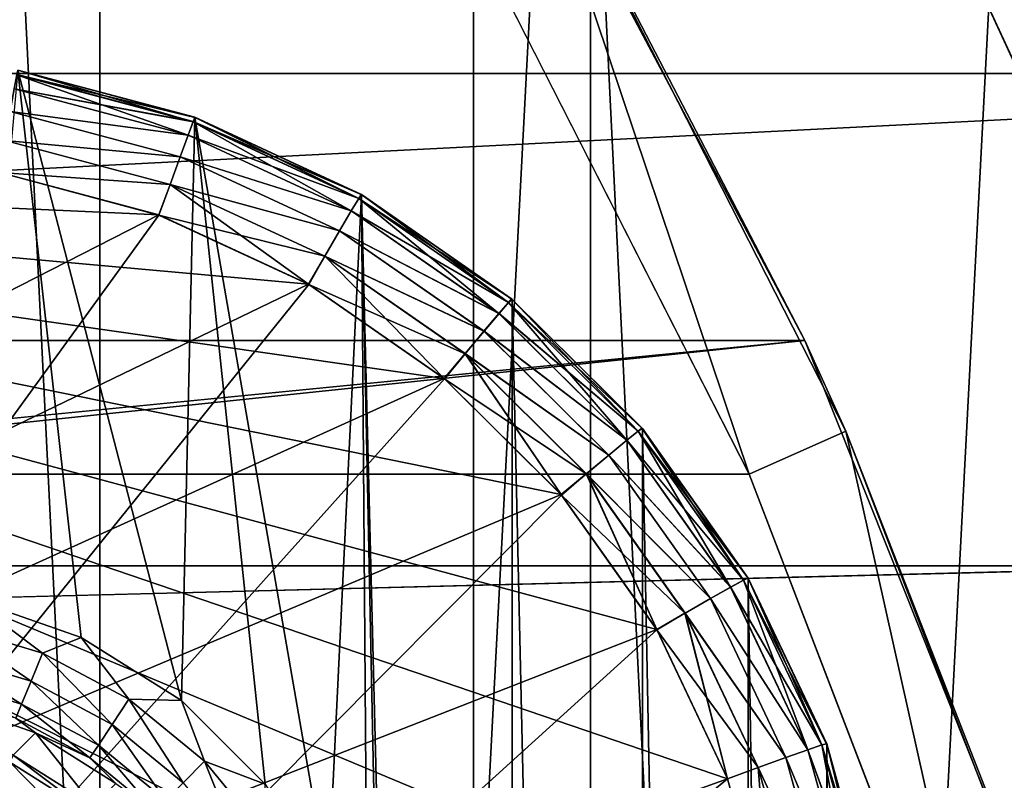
# Model space of a CAD drawing. Header units: millimetres. Extents: x -40 to 40, y -40 to 40.
# Tile 332 of 341: x 25.8 to 30.4, y 11.6 to 15.2. Entities that reach past the tile are written whole.
import ezdxf

# ---------------------------------------------------------------- set-up
doc = ezdxf.new("R2010")
doc.units = ezdxf.units.MM
doc.header["$LTSCALE"] = 26.699852
for name, color, linetype in [('1', 7, 'CONTINUOUS'), ('104', 7, 'CONTINUOUS'), ('107', 7, 'CONTINUOUS'), ('108', 7, 'CONTINUOUS'), ('109', 7, 'CONTINUOUS'), ('139', 7, 'CONTINUOUS'), ('14', 7, 'CONTINUOUS'), ('16', 7, 'CONTINUOUS'), ('17', 7, 'CONTINUOUS'), ('430', 7, 'CONTINUOUS'), ('432', 7, 'CONTINUOUS'), ('433', 7, 'CONTINUOUS'), ('434', 7, 'CONTINUOUS'), ('440', 7, 'CONTINUOUS'), ('441', 7, 'CONTINUOUS'), ('447', 7, 'CONTINUOUS'), ('451', 7, 'CONTINUOUS'), ('48', 7, 'CONTINUOUS'), ('60', 7, 'CONTINUOUS'), ('844', 7, 'CONTINUOUS'), ('856', 7, 'CONTINUOUS'), ('857', 7, 'CONTINUOUS')]:
    doc.layers.add(name, color=color, linetype=linetype)

msp = doc.modelspace()

# ---------------------------------------------------------------- linework, layer by layer
at = {"layer": '1', "linetype": 'Continuous'}
for points in [[(27.9309, 27.9306), (25.0582, 30.5342), (27.9306, -27.9309), (27.9309, 27.9306)], [(27.9306, -27.9309), (25.0582, 30.5342), (25.0583, -30.5341), (27.9306, -27.9309)], [(30.5342, -25.0582), (27.9309, 27.9306), (27.9306, -27.9309), (30.5342, -25.0582)], [(30.5341, 25.0583), (27.9309, 27.9306), (30.5342, -25.0582), (30.5341, 25.0583)]]:
    msp.add_3dface(points, dxfattribs=at)
at = {"layer": '104', "linetype": 'Continuous'}
for points in [[(27.713, 15.9997, -730), (-29.2335, 13.0155, -730), (29.2331, 13.0163, -730), (27.713, 15.9997, -730)], [(-27.713, 15.9996, -730), (-29.2335, 13.0155, -730), (27.713, 15.9997, -730), (-27.713, 15.9996, -730)], [(-29.2335, 13.0155, -730), (-30.4337, 9.8888, -730), (30.4335, 9.8895, -730), (-29.2335, 13.0155, -730)], [(29.2331, 13.0163, -730), (-29.2335, 13.0155, -730), (30.4335, 9.8895, -730), (29.2331, 13.0163, -730)]]:
    msp.add_3dface(points, dxfattribs=at)
at = {"layer": '107', "linetype": 'Continuous'}
for points in [[(29.4959, 13.647, -733), (27.8474, 16.7562, -733), (28.1458, 16.25, -730.5), (29.4959, 13.647, -733)], [(29.6902, 13.2189, -730.5), (29.4959, 13.647, -733), (28.1458, 16.25, -730.5), (29.6902, 13.2189, -730.5)], [(30.7984, 10.3781, -733), (29.4959, 13.647, -733), (29.6902, 13.2189, -730.5), (30.7984, 10.3781, -733)], [(30.9093, 10.0431, -730.5), (30.7984, 10.3781, -733), (29.6902, 13.2189, -730.5), (30.9093, 10.0431, -730.5)]]:
    msp.add_3dface(points, dxfattribs=at)
at = {"layer": '108', "linetype": 'Continuous'}
for points in [[(27.713, 15.9997, -730), (29.2331, 13.0163, -730), (28.1458, 16.25, -730.5), (27.713, 15.9997, -730)], [(29.2331, 13.0163, -730), (29.6902, 13.2189, -730.5), (28.1458, 16.25, -730.5), (29.2331, 13.0163, -730)], [(29.2331, 13.0163, -730), (30.4335, 9.8895, -730), (29.6902, 13.2189, -730.5), (29.2331, 13.0163, -730)], [(30.4335, 9.8895, -730), (30.9093, 10.0431, -730.5), (29.6902, 13.2189, -730.5), (30.4335, 9.8895, -730)]]:
    msp.add_3dface(points, dxfattribs=at)
at = {"layer": '109', "linetype": 'Continuous'}
for points in [[(-29.4957, 13.6475, -733), (-27.8471, 16.7568, -733), (27.8474, 16.7562, -733), (-29.4957, 13.6475, -733)], [(-29.4957, 13.6475, -733), (27.8474, 16.7562, -733), (29.4959, 13.647, -733), (-29.4957, 13.6475, -733)], [(-29.4957, 13.6475, -733), (29.4959, 13.647, -733), (-0.9862, 10.6545, -733), (-29.4957, 13.6475, -733)], [(-0.9862, 10.6545, -733), (29.4959, 13.647, -733), (0.9877, 10.6543, -733), (-0.9862, 10.6545, -733)], [(29.4959, 13.647, -733), (30.7984, 10.3781, -733), (0.9877, 10.6543, -733), (29.4959, 13.647, -733)]]:
    msp.add_3dface(points, dxfattribs=at)
at = {"layer": '139', "linetype": 'Continuous'}
for points in [[(26.0764, 12.2438, -733), (25.776, 14.9249, -733), (25.548, 12.4287, -733), (26.0764, 12.2438, -733)], [(26.6136, 14.7017, -733), (25.776, 14.9249, -733), (26.5498, 11.9464, -733), (26.6136, 14.7017, -733)], [(26.5498, 11.9464, -733), (25.776, 14.9249, -733), (26.0764, 12.2438, -733), (26.5498, 11.9464, -733)], [(26.9459, 11.5505, -733), (26.6136, 14.7017, -733), (26.5498, 11.9464, -733), (26.9459, 11.5505, -733)], [(27.2438, 11.0764, -733), (26.6136, 14.7017, -733), (26.9459, 11.5505, -733), (27.2438, 11.0764, -733)], [(27.4011, 14.3367, -733), (26.6136, 14.7017, -733), (27.2438, 11.0764, -733), (27.4011, 14.3367, -733)], [(27.4287, 10.5481, -733), (27.4011, 14.3367, -733), (27.2438, 11.0764, -733), (27.4287, 10.5481, -733)], [(28.113, 13.8415, -733), (27.4011, 14.3367, -733), (28.1104, -13.8437, -733), (28.113, 13.8415, -733)], [(28.1104, -13.8437, -733), (27.4011, 14.3367, -733), (27.4913, 9.9917, -733), (28.1104, -13.8437, -733)], [(27.4913, 9.9917, -733), (27.4011, 14.3367, -733), (27.4287, 10.5481, -733), (27.4913, 9.9917, -733)], [(28.726, -13.2338, -733), (28.113, 13.8415, -733), (28.1104, -13.8437, -733), (28.726, -13.2338, -733)], [(28.7282, 13.2313, -733), (28.113, 13.8415, -733), (28.726, -13.2338, -733), (28.7282, 13.2313, -733)], [(29.2274, -12.5263, -733), (28.7282, 13.2313, -733), (28.726, -13.2338, -733), (29.2274, -12.5263, -733)], [(29.2287, 12.5241, -733), (28.7282, 13.2313, -733), (29.2274, -12.5263, -733), (29.2287, 12.5241, -733)], [(29.5992, -11.742, -733), (29.2287, 12.5241, -733), (29.2274, -12.5263, -733), (29.5992, -11.742, -733)], [(29.5997, 11.7409, -733), (29.2287, 12.5241, -733), (29.5992, -11.742, -733), (29.5997, 11.7409, -733)], [(29.8297, -10.9064, -733), (29.5997, 11.7409, -733), (29.5992, -11.742, -733), (29.8297, -10.9064, -733)], [(29.8297, 10.9064, -733), (29.5997, 11.7409, -733), (29.8297, -10.9064, -733), (29.8297, 10.9064, -733)]]:
    msp.add_3dface(points, dxfattribs=at)
at = {"layer": '14', "linetype": 'Continuous'}
msp.add_3dface([(30.0399, 15.925, -6.5), (30.7448, 17.7485, -6.5), (31.5856, 12.5838, -6.5), (30.0399, 15.925, -6.5)], dxfattribs=at)
at = {"layer": '16', "linetype": 'Continuous'}
for points in [[(-31.5856, 12.5838, -3.5), (-30.0399, 15.925, -3.5), (30.0402, 15.9243, -3.5), (-31.5856, 12.5838, -3.5)], [(31.5859, 12.5831, -3.5), (-31.5856, 12.5838, -3.5), (30.0402, 15.9243, -3.5), (31.5859, 12.5831, -3.5)], [(-31.5856, 12.5838, -3.5), (31.5859, 12.5831, -3.5), (5, 11.9103, -3.5), (-31.5856, 12.5838, -3.5)], [(31.5859, 12.5831, -3.5), (32.7611, 9.0945, -3.5), (5, 11.9103, -3.5), (31.5859, 12.5831, -3.5)], [(5, 11.9103, -3.5), (32.7611, 9.0945, -3.5), (5.7778, 11.8158, -3.5), (5, 11.9103, -3.5)], [(5.7778, 11.8158, -3.5), (32.7611, 9.0945, -3.5), (6.5105, 11.5379, -3.5), (5.7778, 11.8158, -3.5)]]:
    msp.add_3dface(points, dxfattribs=at)
at = {"layer": '17', "linetype": 'Continuous'}
for points in [[(30.0399, 15.925, -6.5), (31.5856, 12.5838, -6.5), (30.0402, 15.9243, -3.5), (30.0399, 15.925, -6.5)], [(31.5856, 12.5838, -6.5), (31.5859, 12.5831, -3.5), (30.0402, 15.9243, -3.5), (31.5856, 12.5838, -6.5)]]:
    msp.add_3dface(points, dxfattribs=at)
at = {"layer": '430', "linetype": 'Continuous'}
for points in [[(26.4426, 14.2406, -823.7514), (2.4565, 1.9913, -823.9652), (25.6898, 14.4411, -823.7479), (26.4426, 14.2406, -823.7514)], [(27.1505, 13.9127, -823.7572), (2.4565, 1.9913, -823.9652), (26.4426, 14.2406, -823.7514), (27.1505, 13.9127, -823.7572)], [(27.7908, 13.4678, -823.7649), (2.4565, 1.9913, -823.9652), (27.1505, 13.9127, -823.7572), (27.7908, 13.4678, -823.7649)], [(28.3448, 12.919, -823.7745), (2.4565, 1.9913, -823.9652), (27.7908, 13.4678, -823.7649), (28.3448, 12.919, -823.7745)], [(28.796, 12.2822, -823.7856), (2.4565, 1.9913, -823.9652), (28.3448, 12.919, -823.7745), (28.796, 12.2822, -823.7856)], [(29.1307, 11.5765, -823.7979), (2.4565, 1.9913, -823.9652), (28.796, 12.2822, -823.7856), (29.1307, 11.5765, -823.7979)], [(29.338, 10.8245, -823.8111), (2.4565, 1.9913, -823.9652), (29.1307, 11.5765, -823.7979), (29.338, 10.8245, -823.8111)]]:
    msp.add_3dface(points, dxfattribs=at)
at = {"layer": '432', "linetype": 'Continuous'}
for points in [[(26.6053, 14.6814, -823.3978), (25.7596, 14.836, -823.5347), (25.7719, 14.9035, -823.3939), (26.6053, 14.6814, -823.3978)], [(26.6135, 14.7018, -823.2515), (25.7719, 14.9035, -823.3939), (25.7758, 14.9249, -823.248), (26.6135, 14.7018, -823.2515)], [(26.6053, 14.6814, -823.3978), (25.7719, 14.9035, -823.3939), (26.6135, 14.7018, -823.2515), (26.6053, 14.6814, -823.3978)], [(26.5812, 14.6171, -823.5385), (25.7405, 14.729, -823.6473), (25.7596, 14.836, -823.5347), (26.5812, 14.6171, -823.5385)], [(26.5812, 14.6171, -823.5385), (25.7596, 14.836, -823.5347), (26.6053, 14.6814, -823.3978), (26.5812, 14.6171, -823.5385)], [(26.5435, 14.515, -823.6511), (25.7164, 14.5928, -823.7208), (25.7405, 14.729, -823.6473), (26.5435, 14.515, -823.6511)], [(26.5435, 14.515, -823.6511), (25.7405, 14.729, -823.6473), (26.5812, 14.6171, -823.5385), (26.5435, 14.515, -823.6511)], [(27.3879, 14.3188, -823.4041), (26.5812, 14.6171, -823.5385), (26.6053, 14.6814, -823.3978), (27.3879, 14.3188, -823.4041)], [(27.4009, 14.3368, -823.2572), (26.6053, 14.6814, -823.3978), (26.6135, 14.7018, -823.2515), (27.4009, 14.3368, -823.2572)], [(27.3879, 14.3188, -823.4041), (26.6053, 14.6814, -823.3978), (27.4009, 14.3368, -823.2572), (27.3879, 14.3188, -823.4041)], [(27.3526, 14.2597, -823.5447), (26.5435, 14.515, -823.6511), (26.5812, 14.6171, -823.5385), (27.3526, 14.2597, -823.5447)], [(27.3526, 14.2597, -823.5447), (26.5812, 14.6171, -823.5385), (27.3879, 14.3188, -823.4041), (27.3526, 14.2597, -823.5447)], [(26.4961, 14.3851, -823.7244), (25.6898, 14.4411, -823.7479), (25.7164, 14.5928, -823.7208), (26.4961, 14.3851, -823.7244)], [(26.4961, 14.3851, -823.7244), (25.7164, 14.5928, -823.7208), (26.5435, 14.515, -823.6511), (26.4961, 14.3851, -823.7244)], [(27.2976, 14.1656, -823.6572), (26.4961, 14.3851, -823.7244), (26.5435, 14.515, -823.6511), (27.2976, 14.1656, -823.6572)], [(27.2976, 14.1656, -823.6572), (26.5435, 14.515, -823.6511), (27.3526, 14.2597, -823.5447), (27.2976, 14.1656, -823.6572)], [(26.4426, 14.2406, -823.7514), (25.6898, 14.4411, -823.7479), (26.4961, 14.3851, -823.7244), (26.4426, 14.2406, -823.7514)], [(27.1505, 13.9127, -823.7572), (26.4426, 14.2406, -823.7514), (26.4961, 14.3851, -823.7244), (27.1505, 13.9127, -823.7572)], [(27.2282, 14.0458, -823.7304), (27.1505, 13.9127, -823.7572), (26.4961, 14.3851, -823.7244), (27.2282, 14.0458, -823.7304)], [(27.2282, 14.0458, -823.7304), (26.4961, 14.3851, -823.7244), (27.2976, 14.1656, -823.6572), (27.2282, 14.0458, -823.7304)], [(28.0962, 13.8265, -823.4127), (27.3879, 14.3188, -823.4041), (27.4009, 14.3368, -823.2572), (28.0962, 13.8265, -823.4127)], [(28.1128, 13.8417, -823.265), (28.0962, 13.8265, -823.4127), (27.4009, 14.3368, -823.2572), (28.1128, 13.8417, -823.265)], [(28.0962, 13.8265, -823.4127), (27.3526, 14.2597, -823.5447), (27.3879, 14.3188, -823.4041), (28.0962, 13.8265, -823.4127)], [(28.0507, 13.7744, -823.5532), (27.2976, 14.1656, -823.6572), (27.3526, 14.2597, -823.5447), (28.0507, 13.7744, -823.5532)], [(28.0507, 13.7744, -823.5532), (27.3526, 14.2597, -823.5447), (28.0962, 13.8265, -823.4127), (28.0507, 13.7744, -823.5532)], [(27.9799, 13.6912, -823.6654), (27.2282, 14.0458, -823.7304), (27.2976, 14.1656, -823.6572), (27.9799, 13.6912, -823.6654)], [(27.9799, 13.6912, -823.6654), (27.2976, 14.1656, -823.6572), (28.0507, 13.7744, -823.5532), (27.9799, 13.6912, -823.6654)], [(27.7908, 13.4678, -823.7649), (27.1505, 13.9127, -823.7572), (27.2282, 14.0458, -823.7304), (27.7908, 13.4678, -823.7649)], [(27.8907, 13.5853, -823.7384), (27.7908, 13.4678, -823.7649), (27.2282, 14.0458, -823.7304), (27.8907, 13.5853, -823.7384)], [(27.8907, 13.5853, -823.7384), (27.2282, 14.0458, -823.7304), (27.9799, 13.6912, -823.6654), (27.8907, 13.5853, -823.7384)], [(28.7087, 13.2192, -823.4233), (28.0507, 13.7744, -823.5532), (28.0962, 13.8265, -823.4127), (28.7087, 13.2192, -823.4233)], [(28.7087, 13.2192, -823.4233), (28.0962, 13.8265, -823.4127), (28.1128, 13.8417, -823.265), (28.7087, 13.2192, -823.4233)], [(28.7281, 13.2314, -823.2746), (28.7087, 13.2192, -823.4233), (28.1128, 13.8417, -823.265), (28.7281, 13.2314, -823.2746)], [(28.6545, 13.1758, -823.5637), (27.9799, 13.6912, -823.6654), (28.0507, 13.7744, -823.5532), (28.6545, 13.1758, -823.5637)], [(28.6545, 13.1758, -823.5637), (28.0507, 13.7744, -823.5532), (28.7087, 13.2192, -823.4233), (28.6545, 13.1758, -823.5637)], [(28.5701, 13.1062, -823.6756), (27.8907, 13.5853, -823.7384), (27.9799, 13.6912, -823.6654), (28.5701, 13.1062, -823.6756)], [(28.5701, 13.1062, -823.6756), (27.9799, 13.6912, -823.6654), (28.6545, 13.1758, -823.5637), (28.5701, 13.1062, -823.6756)], [(28.3448, 12.919, -823.7745), (27.7908, 13.4678, -823.7649), (27.8907, 13.5853, -823.7384), (28.3448, 12.919, -823.7745)], [(28.4637, 13.0173, -823.7483), (28.3448, 12.919, -823.7745), (27.8907, 13.5853, -823.7384), (28.4637, 13.0173, -823.7483)], [(28.4637, 13.0173, -823.7483), (27.8907, 13.5853, -823.7384), (28.5701, 13.1062, -823.6756), (28.4637, 13.0173, -823.7483)], [(29.2071, 12.5154, -823.4356), (28.6545, 13.1758, -823.5637), (28.7087, 13.2192, -823.4233), (29.2071, 12.5154, -823.4356)], [(29.2071, 12.5154, -823.4356), (28.7087, 13.2192, -823.4233), (28.7281, 13.2314, -823.2746), (29.2071, 12.5154, -823.4356)], [(29.2286, 12.5242, -823.2857), (29.2071, 12.5154, -823.4356), (28.7281, 13.2314, -823.2746), (29.2286, 12.5242, -823.2857)], [(29.1459, 12.482, -823.5758), (28.5701, 13.1062, -823.6756), (28.6545, 13.1758, -823.5637), (29.1459, 12.482, -823.5758)], [(29.1459, 12.482, -823.5758), (28.6545, 13.1758, -823.5637), (29.2071, 12.5154, -823.4356), (29.1459, 12.482, -823.5758)], [(29.0504, 12.428, -823.6875), (28.4637, 13.0173, -823.7483), (28.5701, 13.1062, -823.6756), (29.0504, 12.428, -823.6875)], [(29.0504, 12.428, -823.6875), (28.5701, 13.1062, -823.6756), (29.1459, 12.482, -823.5758), (29.0504, 12.428, -823.6875)], [(28.796, 12.2822, -823.7856), (28.3448, 12.919, -823.7745), (28.4637, 13.0173, -823.7483), (28.796, 12.2822, -823.7856)], [(28.93, 12.3588, -823.7598), (28.796, 12.2822, -823.7856), (28.4637, 13.0173, -823.7483), (28.93, 12.3588, -823.7598)], [(28.93, 12.3588, -823.7598), (28.4637, 13.0173, -823.7483), (29.0504, 12.428, -823.6875), (28.93, 12.3588, -823.7598)], [(29.5765, 11.736, -823.4492), (29.2071, 12.5154, -823.4356), (29.2286, 12.5242, -823.2857), (29.5765, 11.736, -823.4492)], [(29.5997, 11.7409, -823.298), (29.5765, 11.736, -823.4492), (29.2286, 12.5242, -823.2857), (29.5997, 11.7409, -823.298)], [(29.51, 11.7138, -823.5892), (29.0504, 12.428, -823.6875), (29.1459, 12.482, -823.5758), (29.51, 11.7138, -823.5892)], [(29.5765, 11.736, -823.4492), (29.1459, 12.482, -823.5758), (29.2071, 12.5154, -823.4356), (29.5765, 11.736, -823.4492)], [(29.51, 11.7138, -823.5892), (29.1459, 12.482, -823.5758), (29.5765, 11.736, -823.4492), (29.51, 11.7138, -823.5892)], [(29.4063, 11.6771, -823.7006), (28.93, 12.3588, -823.7598), (29.0504, 12.428, -823.6875), (29.4063, 11.6771, -823.7006)], [(29.4063, 11.6771, -823.7006), (29.0504, 12.428, -823.6875), (29.51, 11.7138, -823.5892), (29.4063, 11.6771, -823.7006)], [(29.1307, 11.5765, -823.7979), (28.796, 12.2822, -823.7856), (28.93, 12.3588, -823.7598), (29.1307, 11.5765, -823.7979)], [(29.2755, 11.6298, -823.7725), (28.93, 12.3588, -823.7598), (29.4063, 11.6771, -823.7006), (29.2755, 11.6298, -823.7725)], [(29.2755, 11.6298, -823.7725), (29.1307, 11.5765, -823.7979), (28.93, 12.3588, -823.7598), (29.2755, 11.6298, -823.7725)], [(29.8058, 10.9046, -823.4637), (29.51, 11.7138, -823.5892), (29.5765, 11.736, -823.4492), (29.8058, 10.9046, -823.4637)], [(29.8058, 10.9046, -823.4637), (29.5765, 11.736, -823.4492), (29.5997, 11.7409, -823.298), (29.8058, 10.9046, -823.4637)], [(29.8297, 10.9063, -823.3111), (29.8058, 10.9046, -823.4637), (29.5997, 11.7409, -823.298), (29.8297, 10.9063, -823.3111)], [(29.736, 10.8942, -823.6035), (29.4063, 11.6771, -823.7006), (29.51, 11.7138, -823.5892), (29.736, 10.8942, -823.6035)], [(29.736, 10.8942, -823.6035), (29.51, 11.7138, -823.5892), (29.8058, 10.9046, -823.4637), (29.736, 10.8942, -823.6035)], [(29.6271, 10.8761, -823.7146), (29.2755, 11.6298, -823.7725), (29.4063, 11.6771, -823.7006), (29.6271, 10.8761, -823.7146)], [(29.6271, 10.8761, -823.7146), (29.4063, 11.6771, -823.7006), (29.736, 10.8942, -823.6035), (29.6271, 10.8761, -823.7146)], [(29.338, 10.8245, -823.8111), (29.1307, 11.5765, -823.7979), (29.2755, 11.6298, -823.7725), (29.338, 10.8245, -823.8111)], [(29.4899, 10.852, -823.7861), (29.2755, 11.6298, -823.7725), (29.6271, 10.8761, -823.7146), (29.4899, 10.852, -823.7861)], [(29.4899, 10.852, -823.7861), (29.338, 10.8245, -823.8111), (29.2755, 11.6298, -823.7725), (29.4899, 10.852, -823.7861)]]:
    msp.add_3dface(points, dxfattribs=at)
at = {"layer": '433', "linetype": 'Continuous'}
for points in [[(26.6135, 14.7018, -823.2515), (25.7758, 14.9249, -823.248), (25.7762, 14.9248, -821.752), (26.6135, 14.7018, -823.2515)], [(26.6139, 14.7016, -821.7485), (26.6135, 14.7018, -823.2515), (25.7762, 14.9248, -821.752), (26.6139, 14.7016, -821.7485)], [(27.4009, 14.3368, -823.2572), (26.6135, 14.7018, -823.2515), (27.4002, 14.3372, -821.7428), (27.4009, 14.3368, -823.2572)], [(27.4002, 14.3372, -821.7428), (26.6135, 14.7018, -823.2515), (26.6139, 14.7016, -821.7485), (27.4002, 14.3372, -821.7428)], [(28.1119, 13.8424, -821.735), (27.4009, 14.3368, -823.2572), (27.4002, 14.3372, -821.7428), (28.1119, 13.8424, -821.735)], [(28.1128, 13.8417, -823.265), (27.4009, 14.3368, -823.2572), (28.1119, 13.8424, -821.735), (28.1128, 13.8417, -823.265)], [(28.7275, 13.232, -821.7254), (28.1128, 13.8417, -823.265), (28.1119, 13.8424, -821.735), (28.7275, 13.232, -821.7254)], [(28.7281, 13.2314, -823.2746), (28.1128, 13.8417, -823.265), (28.7275, 13.232, -821.7254), (28.7281, 13.2314, -823.2746)], [(29.2284, 12.5246, -821.7143), (28.7281, 13.2314, -823.2746), (28.7275, 13.232, -821.7254), (29.2284, 12.5246, -821.7143)], [(29.2286, 12.5242, -823.2857), (28.7281, 13.2314, -823.2746), (29.2284, 12.5246, -821.7143), (29.2286, 12.5242, -823.2857)], [(29.5996, 11.7412, -821.702), (29.2286, 12.5242, -823.2857), (29.2284, 12.5246, -821.7143), (29.5996, 11.7412, -821.702)], [(29.5997, 11.7409, -823.298), (29.2286, 12.5242, -823.2857), (29.5996, 11.7412, -821.702), (29.5997, 11.7409, -823.298)], [(29.8297, 10.9065, -821.6889), (29.5997, 11.7409, -823.298), (29.5996, 11.7412, -821.702), (29.8297, 10.9065, -821.6889)], [(29.8297, 10.9063, -823.3111), (29.5997, 11.7409, -823.298), (29.8297, 10.9065, -821.6889), (29.8297, 10.9063, -823.3111)]]:
    msp.add_3dface(points, dxfattribs=at)
at = {"layer": '434', "linetype": 'Continuous'}
for points in [[(26.5811, 14.6169, -821.4611), (25.7718, 14.9034, -821.6056), (25.7595, 14.8358, -821.4649), (26.5811, 14.6169, -821.4611)], [(26.6053, 14.6813, -821.6017), (25.7762, 14.9248, -821.752), (25.7718, 14.9034, -821.6056), (26.6053, 14.6813, -821.6017)], [(26.6053, 14.6813, -821.6017), (25.7718, 14.9034, -821.6056), (26.5811, 14.6169, -821.4611), (26.6053, 14.6813, -821.6017)], [(26.6139, 14.7016, -821.7485), (25.7762, 14.9248, -821.752), (26.6053, 14.6813, -821.6017), (26.6139, 14.7016, -821.7485)], [(26.5811, 14.6169, -821.4611), (25.7595, 14.8358, -821.4649), (25.7404, 14.7286, -821.3524), (26.5811, 14.6169, -821.4611)], [(26.5434, 14.5146, -821.3487), (25.7404, 14.7286, -821.3524), (25.7163, 14.5924, -821.279), (26.5434, 14.5146, -821.3487)], [(26.5434, 14.5146, -821.3487), (26.5811, 14.6169, -821.4611), (25.7404, 14.7286, -821.3524), (26.5434, 14.5146, -821.3487)], [(27.3525, 14.2594, -821.4549), (26.6053, 14.6813, -821.6017), (26.5811, 14.6169, -821.4611), (27.3525, 14.2594, -821.4549)], [(27.3879, 14.3187, -821.5954), (26.6139, 14.7016, -821.7485), (26.6053, 14.6813, -821.6017), (27.3879, 14.3187, -821.5954)], [(27.3879, 14.3187, -821.5954), (26.6053, 14.6813, -821.6017), (27.3525, 14.2594, -821.4549), (27.3879, 14.3187, -821.5954)], [(27.4002, 14.3372, -821.7428), (26.6139, 14.7016, -821.7485), (27.3879, 14.3187, -821.5954), (27.4002, 14.3372, -821.7428)], [(27.3525, 14.2594, -821.4549), (26.5811, 14.6169, -821.4611), (26.5434, 14.5146, -821.3487), (27.3525, 14.2594, -821.4549)], [(26.4959, 14.3847, -821.2754), (25.7163, 14.5924, -821.279), (25.6898, 14.4411, -821.2521), (26.4959, 14.3847, -821.2754)], [(26.4959, 14.3847, -821.2754), (26.5434, 14.5146, -821.3487), (25.7163, 14.5924, -821.279), (26.4959, 14.3847, -821.2754)], [(27.2974, 14.1653, -821.3426), (26.5434, 14.5146, -821.3487), (26.4959, 14.3847, -821.2754), (27.2974, 14.1653, -821.3426)], [(27.2974, 14.1653, -821.3426), (27.3525, 14.2594, -821.4549), (26.5434, 14.5146, -821.3487), (27.2974, 14.1653, -821.3426)], [(26.4436, 14.2402, -821.2486), (26.4959, 14.3847, -821.2754), (25.6898, 14.4411, -821.2521), (26.4436, 14.2402, -821.2486)], [(27.2279, 14.0455, -821.2695), (26.4959, 14.3847, -821.2754), (26.4436, 14.2402, -821.2486), (27.2279, 14.0455, -821.2695)], [(27.2279, 14.0455, -821.2695), (27.2974, 14.1653, -821.3426), (26.4959, 14.3847, -821.2754), (27.2279, 14.0455, -821.2695)], [(28.0961, 13.8264, -821.5868), (27.4002, 14.3372, -821.7428), (27.3879, 14.3187, -821.5954), (28.0961, 13.8264, -821.5868)], [(28.1119, 13.8424, -821.735), (27.4002, 14.3372, -821.7428), (28.0961, 13.8264, -821.5868), (28.1119, 13.8424, -821.735)], [(28.0506, 13.7741, -821.4464), (27.3879, 14.3187, -821.5954), (27.3525, 14.2594, -821.4549), (28.0506, 13.7741, -821.4464)], [(28.0961, 13.8264, -821.5868), (27.3879, 14.3187, -821.5954), (28.0506, 13.7741, -821.4464), (28.0961, 13.8264, -821.5868)], [(28.0506, 13.7741, -821.4464), (27.3525, 14.2594, -821.4549), (27.2974, 14.1653, -821.3426), (28.0506, 13.7741, -821.4464)], [(27.1523, 13.9117, -821.2428), (27.2279, 14.0455, -821.2695), (26.4436, 14.2402, -821.2486), (27.1523, 13.9117, -821.2428)], [(27.9797, 13.691, -821.3343), (27.2974, 14.1653, -821.3426), (27.2279, 14.0455, -821.2695), (27.9797, 13.691, -821.3343)], [(27.9797, 13.691, -821.3343), (28.0506, 13.7741, -821.4464), (27.2974, 14.1653, -821.3426), (27.9797, 13.691, -821.3343)], [(27.8904, 13.5849, -821.2615), (27.2279, 14.0455, -821.2695), (27.1523, 13.9117, -821.2428), (27.8904, 13.5849, -821.2615)], [(27.8904, 13.5849, -821.2615), (27.9797, 13.691, -821.3343), (27.2279, 14.0455, -821.2695), (27.8904, 13.5849, -821.2615)], [(27.793, 13.466, -821.2351), (27.8904, 13.5849, -821.2615), (27.1523, 13.9117, -821.2428), (27.793, 13.466, -821.2351)], [(28.6543, 13.1756, -821.436), (28.0961, 13.8264, -821.5868), (28.0506, 13.7741, -821.4464), (28.6543, 13.1756, -821.436)], [(28.7086, 13.2192, -821.5762), (28.1119, 13.8424, -821.735), (28.0961, 13.8264, -821.5868), (28.7086, 13.2192, -821.5762)], [(28.7086, 13.2192, -821.5762), (28.0961, 13.8264, -821.5868), (28.6543, 13.1756, -821.436), (28.7086, 13.2192, -821.5762)], [(28.7275, 13.232, -821.7254), (28.1119, 13.8424, -821.735), (28.7086, 13.2192, -821.5762), (28.7275, 13.232, -821.7254)], [(28.6543, 13.1756, -821.436), (28.0506, 13.7741, -821.4464), (27.9797, 13.691, -821.3343), (28.6543, 13.1756, -821.436)], [(28.5698, 13.1059, -821.3241), (27.9797, 13.691, -821.3343), (27.8904, 13.5849, -821.2615), (28.5698, 13.1059, -821.3241)], [(28.5698, 13.1059, -821.3241), (28.6543, 13.1756, -821.436), (27.9797, 13.691, -821.3343), (28.5698, 13.1059, -821.3241)], [(28.4633, 13.017, -821.2515), (27.8904, 13.5849, -821.2615), (27.793, 13.466, -821.2351), (28.4633, 13.017, -821.2515)], [(28.4633, 13.017, -821.2515), (28.5698, 13.1059, -821.3241), (27.8904, 13.5849, -821.2615), (28.4633, 13.017, -821.2515)], [(28.3466, 12.9168, -821.2255), (28.4633, 13.017, -821.2515), (27.793, 13.466, -821.2351), (28.3466, 12.9168, -821.2255)], [(29.1456, 12.4818, -821.4238), (28.7086, 13.2192, -821.5762), (28.6543, 13.1756, -821.436), (29.1456, 12.4818, -821.4238)], [(29.207, 12.5153, -821.5639), (28.7275, 13.232, -821.7254), (28.7086, 13.2192, -821.5762), (29.207, 12.5153, -821.5639)], [(29.207, 12.5153, -821.5639), (28.7086, 13.2192, -821.5762), (29.1456, 12.4818, -821.4238), (29.207, 12.5153, -821.5639)], [(29.2284, 12.5246, -821.7143), (28.7275, 13.232, -821.7254), (29.207, 12.5153, -821.5639), (29.2284, 12.5246, -821.7143)], [(29.1456, 12.4818, -821.4238), (28.6543, 13.1756, -821.436), (28.5698, 13.1059, -821.3241), (29.1456, 12.4818, -821.4238)], [(29.05, 12.4278, -821.3122), (28.5698, 13.1059, -821.3241), (28.4633, 13.017, -821.2515), (29.05, 12.4278, -821.3122)], [(29.05, 12.4278, -821.3122), (29.1456, 12.4818, -821.4238), (28.5698, 13.1059, -821.3241), (29.05, 12.4278, -821.3122)], [(28.9296, 12.3586, -821.24), (28.4633, 13.017, -821.2515), (28.3466, 12.9168, -821.2255), (28.9296, 12.3586, -821.24)], [(28.9296, 12.3586, -821.24), (29.05, 12.4278, -821.3122), (28.4633, 13.017, -821.2515), (28.9296, 12.3586, -821.24)], [(28.7971, 12.2804, -821.2144), (28.9296, 12.3586, -821.24), (28.3466, 12.9168, -821.2255), (28.7971, 12.2804, -821.2144)], [(29.5764, 11.736, -821.5503), (29.2284, 12.5246, -821.7143), (29.207, 12.5153, -821.5639), (29.5764, 11.736, -821.5503)], [(29.5996, 11.7412, -821.702), (29.2284, 12.5246, -821.7143), (29.5764, 11.736, -821.5503), (29.5996, 11.7412, -821.702)], [(29.5097, 11.7137, -821.4104), (29.1456, 12.4818, -821.4238), (29.05, 12.4278, -821.3122), (29.5097, 11.7137, -821.4104)], [(29.5097, 11.7137, -821.4104), (29.207, 12.5153, -821.5639), (29.1456, 12.4818, -821.4238), (29.5097, 11.7137, -821.4104)], [(29.5764, 11.736, -821.5503), (29.207, 12.5153, -821.5639), (29.5097, 11.7137, -821.4104), (29.5764, 11.736, -821.5503)], [(29.4059, 11.677, -821.2991), (29.05, 12.4278, -821.3122), (28.9296, 12.3586, -821.24), (29.4059, 11.677, -821.2991)], [(29.4059, 11.677, -821.2991), (29.5097, 11.7137, -821.4104), (29.05, 12.4278, -821.3122), (29.4059, 11.677, -821.2991)], [(29.2751, 11.6296, -821.2273), (28.9296, 12.3586, -821.24), (28.7971, 12.2804, -821.2144), (29.2751, 11.6296, -821.2273)], [(29.2751, 11.6296, -821.2273), (29.4059, 11.677, -821.2991), (28.9296, 12.3586, -821.24), (29.2751, 11.6296, -821.2273)], [(29.131, 11.5755, -821.2021), (29.2751, 11.6296, -821.2273), (28.7971, 12.2804, -821.2144), (29.131, 11.5755, -821.2021)], [(29.7357, 10.8941, -821.3961), (29.5764, 11.736, -821.5503), (29.5097, 11.7137, -821.4104), (29.7357, 10.8941, -821.3961)], [(29.8056, 10.9046, -821.5358), (29.5996, 11.7412, -821.702), (29.5764, 11.736, -821.5503), (29.8056, 10.9046, -821.5358)], [(29.8056, 10.9046, -821.5358), (29.5764, 11.736, -821.5503), (29.7357, 10.8941, -821.3961), (29.8056, 10.9046, -821.5358)], [(29.8297, 10.9065, -821.6889), (29.5996, 11.7412, -821.702), (29.8056, 10.9046, -821.5358), (29.8297, 10.9065, -821.6889)], [(29.7357, 10.8941, -821.3961), (29.5097, 11.7137, -821.4104), (29.4059, 11.677, -821.2991), (29.7357, 10.8941, -821.3961)], [(29.6267, 10.876, -821.2851), (29.4059, 11.677, -821.2991), (29.2751, 11.6296, -821.2273), (29.6267, 10.876, -821.2851)], [(29.6267, 10.876, -821.2851), (29.7357, 10.8941, -821.3961), (29.4059, 11.677, -821.2991), (29.6267, 10.876, -821.2851)], [(29.338, 10.8245, -821.1889), (29.2751, 11.6296, -821.2273), (29.131, 11.5755, -821.2021), (29.338, 10.8245, -821.1889)], [(29.4895, 10.8519, -821.2137), (29.2751, 11.6296, -821.2273), (29.338, 10.8245, -821.1889), (29.4895, 10.8519, -821.2137)], [(29.4895, 10.8519, -821.2137), (29.6267, 10.876, -821.2851), (29.2751, 11.6296, -821.2273), (29.4895, 10.8519, -821.2137)]]:
    msp.add_3dface(points, dxfattribs=at)
at = {"layer": '440', "linetype": 'Continuous'}
for points in [[(25.7718, 14.9034, -742.8944), (26.6053, 14.6813, -742.8983), (25.7595, 14.8358, -743.0351), (25.7718, 14.9034, -742.8944)], [(25.7759, 14.9249, -742.748), (26.6125, 14.7021, -742.7515), (25.7718, 14.9034, -742.8944), (25.7759, 14.9249, -742.748)], [(25.7718, 14.9034, -742.8944), (26.6125, 14.7021, -742.7515), (26.6053, 14.6813, -742.8983), (25.7718, 14.9034, -742.8944)], [(25.7595, 14.8358, -743.0351), (26.5811, 14.6169, -743.0389), (25.7404, 14.7286, -743.1476), (25.7595, 14.8358, -743.0351)], [(25.7595, 14.8358, -743.0351), (26.6053, 14.6813, -742.8983), (26.5811, 14.6169, -743.0389), (25.7595, 14.8358, -743.0351)], [(25.7404, 14.7286, -743.1476), (26.5434, 14.5146, -743.1513), (25.7163, 14.5924, -743.221), (25.7404, 14.7286, -743.1476)], [(25.7404, 14.7286, -743.1476), (26.5811, 14.6169, -743.0389), (26.5434, 14.5146, -743.1513), (25.7404, 14.7286, -743.1476)], [(26.6053, 14.6813, -742.8983), (27.3879, 14.3187, -742.9046), (26.5811, 14.6169, -743.0389), (26.6053, 14.6813, -742.8983)], [(26.6125, 14.7021, -742.7515), (27.399, 14.3379, -742.7572), (26.6053, 14.6813, -742.8983), (26.6125, 14.7021, -742.7515)], [(26.6053, 14.6813, -742.8983), (27.399, 14.3379, -742.7572), (27.3879, 14.3187, -742.9046), (26.6053, 14.6813, -742.8983)], [(26.5811, 14.6169, -743.0389), (27.3525, 14.2594, -743.0451), (26.5434, 14.5146, -743.1513), (26.5811, 14.6169, -743.0389)], [(26.5811, 14.6169, -743.0389), (27.3879, 14.3187, -742.9046), (27.3525, 14.2594, -743.0451), (26.5811, 14.6169, -743.0389)], [(25.7163, 14.5924, -743.221), (26.4959, 14.3847, -743.2246), (25.6898, 14.4411, -743.2479), (25.7163, 14.5924, -743.221)], [(25.7163, 14.5924, -743.221), (26.5434, 14.5146, -743.1513), (26.4959, 14.3847, -743.2246), (25.7163, 14.5924, -743.221)], [(26.5434, 14.5146, -743.1513), (27.2974, 14.1653, -743.1574), (26.4959, 14.3847, -743.2246), (26.5434, 14.5146, -743.1513)], [(26.5434, 14.5146, -743.1513), (27.3525, 14.2594, -743.0451), (27.2974, 14.1653, -743.1574), (26.5434, 14.5146, -743.1513)], [(25.6898, 14.4411, -743.2479), (26.4959, 14.3847, -743.2246), (26.4426, 14.2406, -743.2514), (25.6898, 14.4411, -743.2479)], [(26.4426, 14.2406, -743.2514), (26.4959, 14.3847, -743.2246), (27.1505, 13.9127, -743.2572), (26.4426, 14.2406, -743.2514)], [(26.4959, 14.3847, -743.2246), (27.2974, 14.1653, -743.1574), (27.2279, 14.0455, -743.2305), (26.4959, 14.3847, -743.2246)], [(26.4959, 14.3847, -743.2246), (27.2279, 14.0455, -743.2305), (27.1505, 13.9127, -743.2572), (26.4959, 14.3847, -743.2246)], [(27.399, 14.3379, -742.7572), (28.1105, 13.8436, -742.765), (27.3879, 14.3187, -742.9046), (27.399, 14.3379, -742.7572)], [(27.3879, 14.3187, -742.9046), (28.0961, 13.8264, -742.9132), (27.3525, 14.2594, -743.0451), (27.3879, 14.3187, -742.9046)], [(27.3879, 14.3187, -742.9046), (28.1105, 13.8436, -742.765), (28.0961, 13.8264, -742.9132), (27.3879, 14.3187, -742.9046)], [(27.3525, 14.2594, -743.0451), (28.0506, 13.7741, -743.0536), (27.2974, 14.1653, -743.1574), (27.3525, 14.2594, -743.0451)], [(27.3525, 14.2594, -743.0451), (28.0961, 13.8264, -742.9132), (28.0506, 13.7741, -743.0536), (27.3525, 14.2594, -743.0451)], [(27.2974, 14.1653, -743.1574), (27.9797, 13.691, -743.1657), (27.2279, 14.0455, -743.2305), (27.2974, 14.1653, -743.1574)], [(27.2974, 14.1653, -743.1574), (28.0506, 13.7741, -743.0536), (27.9797, 13.691, -743.1657), (27.2974, 14.1653, -743.1574)], [(27.1505, 13.9127, -743.2572), (27.2279, 14.0455, -743.2305), (27.7908, 13.4678, -743.2649), (27.1505, 13.9127, -743.2572)], [(27.2279, 14.0455, -743.2305), (27.9797, 13.691, -743.1657), (27.8904, 13.5849, -743.2385), (27.2279, 14.0455, -743.2305)], [(27.2279, 14.0455, -743.2305), (27.8904, 13.5849, -743.2385), (27.7908, 13.4678, -743.2649), (27.2279, 14.0455, -743.2305)], [(28.0961, 13.8264, -742.9132), (28.7086, 13.2192, -742.9238), (28.0506, 13.7741, -743.0536), (28.0961, 13.8264, -742.9132)], [(28.1105, 13.8436, -742.765), (28.7261, 13.2337, -742.7746), (28.0961, 13.8264, -742.9132), (28.1105, 13.8436, -742.765)], [(28.0961, 13.8264, -742.9132), (28.7261, 13.2337, -742.7746), (28.7086, 13.2192, -742.9238), (28.0961, 13.8264, -742.9132)], [(28.0506, 13.7741, -743.0536), (28.6543, 13.1756, -743.064), (27.9797, 13.691, -743.1657), (28.0506, 13.7741, -743.0536)], [(28.0506, 13.7741, -743.0536), (28.7086, 13.2192, -742.9238), (28.6543, 13.1756, -743.064), (28.0506, 13.7741, -743.0536)], [(27.9797, 13.691, -743.1657), (28.5698, 13.1059, -743.1759), (27.8904, 13.5849, -743.2385), (27.9797, 13.691, -743.1657)], [(27.9797, 13.691, -743.1657), (28.6543, 13.1756, -743.064), (28.5698, 13.1059, -743.1759), (27.9797, 13.691, -743.1657)], [(27.7908, 13.4678, -743.2649), (27.8904, 13.5849, -743.2385), (28.3448, 12.919, -743.2745), (27.7908, 13.4678, -743.2649)], [(27.8904, 13.5849, -743.2385), (28.4633, 13.017, -743.2485), (28.3448, 12.919, -743.2745), (27.8904, 13.5849, -743.2385)], [(27.8904, 13.5849, -743.2385), (28.5698, 13.1059, -743.1759), (28.4633, 13.017, -743.2485), (27.8904, 13.5849, -743.2385)], [(28.7086, 13.2192, -742.9238), (29.207, 12.5153, -742.9361), (28.6543, 13.1756, -743.064), (28.7086, 13.2192, -742.9238)], [(28.7261, 13.2337, -742.7746), (29.2275, 12.5261, -742.7857), (28.7086, 13.2192, -742.9238), (28.7261, 13.2337, -742.7746)], [(28.7086, 13.2192, -742.9238), (29.2275, 12.5261, -742.7857), (29.207, 12.5153, -742.9361), (28.7086, 13.2192, -742.9238)], [(28.6543, 13.1756, -743.064), (29.1456, 12.4818, -743.0762), (28.5698, 13.1059, -743.1759), (28.6543, 13.1756, -743.064)], [(28.6543, 13.1756, -743.064), (29.207, 12.5153, -742.9361), (29.1456, 12.4818, -743.0762), (28.6543, 13.1756, -743.064)], [(28.5698, 13.1059, -743.1759), (29.05, 12.4278, -743.1878), (28.4633, 13.017, -743.2485), (28.5698, 13.1059, -743.1759)], [(28.5698, 13.1059, -743.1759), (29.1456, 12.4818, -743.0762), (29.05, 12.4278, -743.1878), (28.5698, 13.1059, -743.1759)], [(28.3448, 12.919, -743.2745), (28.4633, 13.017, -743.2485), (28.796, 12.2822, -743.2856), (28.3448, 12.919, -743.2745)], [(28.4633, 13.017, -743.2485), (28.9296, 12.3586, -743.26), (28.796, 12.2822, -743.2856), (28.4633, 13.017, -743.2485)], [(28.4633, 13.017, -743.2485), (29.05, 12.4278, -743.1878), (28.9296, 12.3586, -743.26), (28.4633, 13.017, -743.2485)], [(29.2275, 12.5261, -742.7857), (29.5993, 11.7419, -742.798), (29.207, 12.5153, -742.9361), (29.2275, 12.5261, -742.7857)], [(29.1456, 12.4818, -743.0762), (29.5097, 11.7137, -743.0896), (29.05, 12.4278, -743.1878), (29.1456, 12.4818, -743.0762)], [(29.207, 12.5153, -742.9361), (29.5764, 11.736, -742.9497), (29.1456, 12.4818, -743.0762), (29.207, 12.5153, -742.9361)], [(29.1456, 12.4818, -743.0762), (29.5764, 11.736, -742.9497), (29.5097, 11.7137, -743.0896), (29.1456, 12.4818, -743.0762)], [(29.207, 12.5153, -742.9361), (29.5993, 11.7419, -742.798), (29.5764, 11.736, -742.9497), (29.207, 12.5153, -742.9361)], [(29.05, 12.4278, -743.1878), (29.4059, 11.677, -743.2009), (28.9296, 12.3586, -743.26), (29.05, 12.4278, -743.1878)], [(29.05, 12.4278, -743.1878), (29.5097, 11.7137, -743.0896), (29.4059, 11.677, -743.2009), (29.05, 12.4278, -743.1878)], [(28.796, 12.2822, -743.2856), (28.9296, 12.3586, -743.26), (29.1307, 11.5765, -743.2979), (28.796, 12.2822, -743.2856)], [(28.9296, 12.3586, -743.26), (29.2751, 11.6296, -743.2727), (29.1307, 11.5765, -743.2979), (28.9296, 12.3586, -743.26)], [(28.9296, 12.3586, -743.26), (29.4059, 11.677, -743.2009), (29.2751, 11.6296, -743.2727), (28.9296, 12.3586, -743.26)], [(29.5764, 11.736, -742.9497), (29.8056, 10.9046, -742.9642), (29.5097, 11.7137, -743.0896), (29.5764, 11.736, -742.9497)], [(29.5993, 11.7419, -742.798), (29.8297, 10.9063, -742.8111), (29.5764, 11.736, -742.9497), (29.5993, 11.7419, -742.798)], [(29.5764, 11.736, -742.9497), (29.8297, 10.9063, -742.8111), (29.8056, 10.9046, -742.9642), (29.5764, 11.736, -742.9497)], [(29.5097, 11.7137, -743.0896), (29.7357, 10.8941, -743.1039), (29.4059, 11.677, -743.2009), (29.5097, 11.7137, -743.0896)], [(29.5097, 11.7137, -743.0896), (29.8056, 10.9046, -742.9642), (29.7357, 10.8941, -743.1039), (29.5097, 11.7137, -743.0896)], [(29.4059, 11.677, -743.2009), (29.6267, 10.876, -743.2149), (29.2751, 11.6296, -743.2727), (29.4059, 11.677, -743.2009)], [(29.4059, 11.677, -743.2009), (29.7357, 10.8941, -743.1039), (29.6267, 10.876, -743.2149), (29.4059, 11.677, -743.2009)], [(29.1307, 11.5765, -743.2979), (29.2751, 11.6296, -743.2727), (29.338, 10.8245, -743.3111), (29.1307, 11.5765, -743.2979)], [(29.2751, 11.6296, -743.2727), (29.4895, 10.8519, -743.2863), (29.338, 10.8245, -743.3111), (29.2751, 11.6296, -743.2727)], [(29.2751, 11.6296, -743.2727), (29.6267, 10.876, -743.2149), (29.4895, 10.8519, -743.2863), (29.2751, 11.6296, -743.2727)]]:
    msp.add_3dface(points, dxfattribs=at)
at = {"layer": '441', "linetype": 'Continuous'}
for points in [[(25.776, 14.9249, -733), (26.6125, 14.7021, -742.7515), (25.7759, 14.9249, -742.748), (25.776, 14.9249, -733)], [(25.776, 14.9249, -733), (26.6136, 14.7017, -733), (26.6125, 14.7021, -742.7515), (25.776, 14.9249, -733)], [(26.6136, 14.7017, -733), (27.399, 14.3379, -742.7572), (26.6125, 14.7021, -742.7515), (26.6136, 14.7017, -733)], [(26.6136, 14.7017, -733), (27.4011, 14.3367, -733), (27.399, 14.3379, -742.7572), (26.6136, 14.7017, -733)], [(27.4011, 14.3367, -733), (28.1105, 13.8436, -742.765), (27.399, 14.3379, -742.7572), (27.4011, 14.3367, -733)], [(27.4011, 14.3367, -733), (28.113, 13.8415, -733), (28.1105, 13.8436, -742.765), (27.4011, 14.3367, -733)], [(28.113, 13.8415, -733), (28.7261, 13.2337, -742.7746), (28.1105, 13.8436, -742.765), (28.113, 13.8415, -733)], [(28.113, 13.8415, -733), (28.7282, 13.2313, -733), (28.7261, 13.2337, -742.7746), (28.113, 13.8415, -733)], [(28.7282, 13.2313, -733), (29.2275, 12.5261, -742.7857), (28.7261, 13.2337, -742.7746), (28.7282, 13.2313, -733)], [(28.7282, 13.2313, -733), (29.2287, 12.5241, -733), (29.2275, 12.5261, -742.7857), (28.7282, 13.2313, -733)], [(29.2287, 12.5241, -733), (29.5993, 11.7419, -742.798), (29.2275, 12.5261, -742.7857), (29.2287, 12.5241, -733)], [(29.2287, 12.5241, -733), (29.5997, 11.7409, -733), (29.5993, 11.7419, -742.798), (29.2287, 12.5241, -733)], [(29.5997, 11.7409, -733), (29.8297, 10.9064, -733), (29.5993, 11.7419, -742.798), (29.5997, 11.7409, -733)], [(29.8297, 10.9064, -733), (29.8297, 10.9063, -742.8111), (29.5993, 11.7419, -742.798), (29.8297, 10.9064, -733)]]:
    msp.add_3dface(points, dxfattribs=at)
at = {"layer": '447', "linetype": 'Continuous'}
for points in [[(26.4436, 14.2402, -821.2486), (25.6898, 14.4411, -821.2521), (17.7718, 2.286, -821.0399), (26.4436, 14.2402, -821.2486)], [(27.1523, 13.9117, -821.2428), (26.4436, 14.2402, -821.2486), (17.7718, 2.286, -821.0399), (27.1523, 13.9117, -821.2428)], [(27.793, 13.466, -821.2351), (27.1523, 13.9117, -821.2428), (17.7718, 2.286, -821.0399), (27.793, 13.466, -821.2351)], [(28.3466, 12.9168, -821.2255), (27.793, 13.466, -821.2351), (17.7718, 2.286, -821.0399), (28.3466, 12.9168, -821.2255)], [(28.7971, 12.2804, -821.2144), (28.3466, 12.9168, -821.2255), (17.7718, 2.286, -821.0399), (28.7971, 12.2804, -821.2144)], [(29.131, 11.5755, -821.2021), (28.7971, 12.2804, -821.2144), (17.7718, 2.286, -821.0399), (29.131, 11.5755, -821.2021)], [(29.338, 10.8245, -821.1889), (29.131, 11.5755, -821.2021), (17.7718, 2.286, -821.0399), (29.338, 10.8245, -821.1889)]]:
    msp.add_3dface(points, dxfattribs=at)
at = {"layer": '451', "linetype": 'Continuous'}
for points in [[(25.6898, 14.4411, -743.2479), (26.4426, 14.2406, -743.2514), (20.5297, 14.5087, -743.2467), (25.6898, 14.4411, -743.2479)], [(26.4426, 14.2406, -743.2514), (27.1505, 13.9127, -743.2572), (20.5297, 14.5087, -743.2467), (26.4426, 14.2406, -743.2514)], [(27.1505, 13.9127, -743.2572), (27.7908, 13.4678, -743.2649), (20.5297, 14.5087, -743.2467), (27.1505, 13.9127, -743.2572)], [(29.338, 10.8245, -743.3111), (29.4123, 10.048, -743.3246), (20.5297, 14.5087, -743.2467), (29.338, 10.8245, -743.3111)], [(29.1307, 11.5765, -743.2979), (29.338, 10.8245, -743.3111), (20.5297, 14.5087, -743.2467), (29.1307, 11.5765, -743.2979)], [(27.7908, 13.4678, -743.2649), (28.3448, 12.919, -743.2745), (20.5297, 14.5087, -743.2467), (27.7908, 13.4678, -743.2649)], [(28.3448, 12.919, -743.2745), (28.796, 12.2822, -743.2856), (20.5297, 14.5087, -743.2467), (28.3448, 12.919, -743.2745)], [(29.4123, 10.048, -743.3246), (29.4698, 3.4651, -743.4395), (20.5297, 14.5087, -743.2467), (29.4123, 10.048, -743.3246)], [(28.796, 12.2822, -743.2856), (29.1307, 11.5765, -743.2979), (20.5297, 14.5087, -743.2467), (28.796, 12.2822, -743.2856)], [(20.5297, 14.5087, -743.2467), (29.4698, 3.4651, -743.4395), (20.7159, 3.4651, -743.4395), (20.5297, 14.5087, -743.2467)]]:
    msp.add_3dface(points, dxfattribs=at)
at = {"layer": '48', "linetype": 'Continuous'}
for points in [[(-34.7392, 14.9093, -14), (-33.0524, 18.3477, -14), (33.0527, 18.3472, -14), (-34.7392, 14.9093, -14)], [(-34.7392, 14.9093, -14), (33.0527, 18.3472, -14), (34.7395, 14.9087, -14), (-34.7392, 14.9093, -14)], [(-36.0693, 11.3184, -14), (-34.7392, 14.9093, -14), (34.7395, 14.9087, -14), (-36.0693, 11.3184, -14)], [(-36.0693, 11.3184, -14), (34.7395, 14.9087, -14), (36.0695, 11.3179, -14), (-36.0693, 11.3184, -14)]]:
    msp.add_3dface(points, dxfattribs=at)
at = {"layer": '60', "linetype": 'Continuous'}
for points in [[(23.5583, 26.1659, -11.5), (23.5587, -26.1655, -11.5), (26.1645, 23.5599, -11.5), (23.5583, 26.1659, -11.5)], [(23.5587, -26.1655, -11.5), (26.165, -23.5593, -11.5), (26.1645, 23.5599, -11.5), (23.5587, -26.1655, -11.5)], [(26.1645, 23.5599, -11.5), (26.165, -23.5593, -11.5), (28.4837, 20.6961, -11.5), (26.1645, 23.5599, -11.5)], [(26.165, -23.5593, -11.5), (28.4841, -20.6956, -11.5), (28.4837, 20.6961, -11.5), (26.165, -23.5593, -11.5)], [(28.4837, 20.6961, -11.5), (28.4841, -20.6956, -11.5), (30.4907, 17.6058, -11.5), (28.4837, 20.6961, -11.5)], [(28.4841, -20.6956, -11.5), (30.491, -17.6053, -11.5), (30.4907, 17.6058, -11.5), (28.4841, -20.6956, -11.5)]]:
    msp.add_3dface(points, dxfattribs=at)
at = {"layer": '844', "linetype": 'Continuous'}
for points in [[(25.8936, 12.1691, -733.0209), (25.548, 12.4287, -733), (25.4513, 12.3021, -733.0212), (25.8936, 12.1691, -733.0209)], [(26.0764, 12.2438, -733), (25.548, 12.4287, -733), (25.8936, 12.1691, -733.0209), (26.0764, 12.2438, -733)], [(25.839, 12.0371, -733.0897), (25.4513, 12.3021, -733.0212), (25.4235, 12.1621, -733.0904), (25.839, 12.0371, -733.0897)], [(25.8936, 12.1691, -733.0209), (25.4513, 12.3021, -733.0212), (25.839, 12.0371, -733.0897), (25.8936, 12.1691, -733.0209)], [(26.3014, 11.9518, -733.0207), (26.0764, 12.2438, -733), (25.8936, 12.1691, -733.0209), (26.3014, 11.9518, -733.0207)], [(26.5498, 11.9464, -733), (26.0764, 12.2438, -733), (26.3014, 11.9518, -733.0207), (26.5498, 11.9464, -733)], [(25.7943, 11.9294, -733.2032), (25.4235, 12.1621, -733.0904), (25.4008, 12.048, -733.2041), (25.7943, 11.9294, -733.2032)], [(25.839, 12.0371, -733.0897), (25.4235, 12.1621, -733.0904), (25.7943, 11.9294, -733.2032), (25.839, 12.0371, -733.0897)], [(26.222, 11.833, -733.0893), (25.8936, 12.1691, -733.0209), (25.839, 12.0371, -733.0897), (26.222, 11.833, -733.0893)], [(26.3014, 11.9518, -733.0207), (25.8936, 12.1691, -733.0209), (26.222, 11.833, -733.0893), (26.3014, 11.9518, -733.0207)], [(25.7943, 11.9294, -733.2032), (25.4008, 12.048, -733.2041), (25.7665, 11.8622, -733.3441), (25.7943, 11.9294, -733.2032)], [(26.1572, 11.7359, -733.2026), (25.839, 12.0371, -733.0897), (25.7943, 11.9294, -733.2032), (26.1572, 11.7359, -733.2026)], [(26.222, 11.833, -733.0893), (25.839, 12.0371, -733.0897), (26.1572, 11.7359, -733.2026), (26.222, 11.833, -733.0893)], [(25.8596, 11.7934, -733.4884), (25.7665, 11.8622, -733.3441), (25.4367, 11.9413, -733.4896), (25.8596, 11.7934, -733.4884)], [(26.1167, 11.6753, -733.3434), (25.7943, 11.9294, -733.2032), (25.7665, 11.8622, -733.3441), (26.1167, 11.6753, -733.3434)], [(26.1572, 11.7359, -733.2026), (25.7943, 11.9294, -733.2032), (26.1167, 11.6753, -733.3434), (26.1572, 11.7359, -733.2026)], [(26.5578, 11.5578, -733.0892), (26.3014, 11.9518, -733.0207), (26.222, 11.833, -733.0893), (26.5578, 11.5578, -733.0892)], [(26.6588, 11.6588, -733.0206), (26.3014, 11.9518, -733.0207), (26.5578, 11.5578, -733.0892), (26.6588, 11.6588, -733.0206)], [(26.6588, 11.6588, -733.0206), (26.5498, 11.9464, -733), (26.3014, 11.9518, -733.0207), (26.6588, 11.6588, -733.0206)], [(26.9459, 11.5505, -733), (26.5498, 11.9464, -733), (26.6588, 11.6588, -733.0206), (26.9459, 11.5505, -733)], [(26.1167, 11.6753, -733.3434), (25.7665, 11.8622, -733.3441), (25.8596, 11.7934, -733.4884), (26.1167, 11.6753, -733.3434)], [(26.4751, 11.4751, -733.2024), (26.222, 11.833, -733.0893), (26.1572, 11.7359, -733.2026), (26.4751, 11.4751, -733.2024)], [(26.5578, 11.5578, -733.0892), (26.222, 11.833, -733.0893), (26.4751, 11.4751, -733.2024), (26.5578, 11.5578, -733.0892)], [(26.2394, 11.5546, -733.4877), (26.1167, 11.6753, -733.3434), (25.8596, 11.7934, -733.4884), (26.2394, 11.5546, -733.4877)], [(26.4236, 11.4236, -733.3432), (26.1572, 11.7359, -733.2026), (26.1167, 11.6753, -733.3434), (26.4236, 11.4236, -733.3432)], [(26.4751, 11.4751, -733.2024), (26.1572, 11.7359, -733.2026), (26.4236, 11.4236, -733.3432), (26.4751, 11.4751, -733.2024)], [(26.4236, 11.4236, -733.3432), (26.1167, 11.6753, -733.3434), (26.2394, 11.5546, -733.4877), (26.4236, 11.4236, -733.3432)], [(26.833, 11.222, -733.0893), (26.6588, 11.6588, -733.0206), (26.5578, 11.5578, -733.0892), (26.833, 11.222, -733.0893)], [(26.9518, 11.3014, -733.0207), (26.6588, 11.6588, -733.0206), (26.833, 11.222, -733.0893), (26.9518, 11.3014, -733.0207)], [(26.9518, 11.3014, -733.0207), (26.9459, 11.5505, -733), (26.6588, 11.6588, -733.0206), (26.9518, 11.3014, -733.0207)]]:
    msp.add_3dface(points, dxfattribs=at)
at = {"layer": '856', "linetype": 'Continuous'}
for points in [[(25.7379, 11.6544, -739.7718), (26.11, 11.4207, -739.7718), (25.7542, 11.6881, -739.5233), (25.7379, 11.6544, -739.7718)], [(25.7542, 11.6881, -739.5233), (26.11, 11.4207, -739.7718), (26.1341, 11.4492, -739.5245), (25.7542, 11.6881, -739.5233)], [(25.6937, 11.5627, -740.0094), (26.0465, 11.3411, -740.0094), (25.7379, 11.6544, -739.7718), (25.6937, 11.5627, -740.0094)], [(25.7379, 11.6544, -739.7718), (26.0465, 11.3411, -740.0094), (26.11, 11.4207, -739.7718), (25.7379, 11.6544, -739.7718)]]:
    msp.add_3dface(points, dxfattribs=at)
at = {"layer": '857', "linetype": 'Continuous'}
for points in [[(25.8596, 11.7934, -733.4884), (25.4367, 11.9413, -733.4896), (25.7542, 11.6881, -739.5233), (25.8596, 11.7934, -733.4884)], [(25.8596, 11.7934, -733.4884), (25.7542, 11.6881, -739.5233), (26.1341, 11.4492, -739.5245), (25.8596, 11.7934, -733.4884)], [(26.2394, 11.5546, -733.4877), (25.8596, 11.7934, -733.4884), (26.1341, 11.4492, -739.5245), (26.2394, 11.5546, -733.4877)]]:
    msp.add_3dface(points, dxfattribs=at)

doc.saveas('drawing.dxf')
